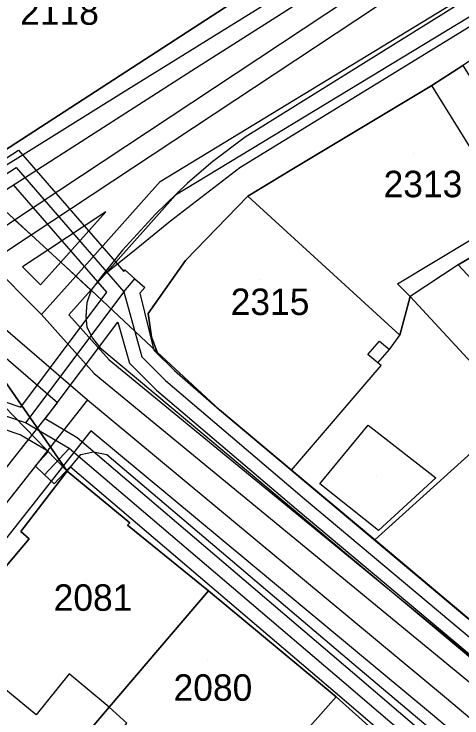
# Model space of a CAD drawing. Extents: x -263423 to -261326, y -1240067 to -1237864.
# Drawn here: x -262650.5 to -262616.7, y -1238951 to -1238897.9 of the extents above; entities that cross this region are included whole.
import ezdxf

# ---------------------------------------------------------------- set-up
doc = ezdxf.new("R2010")
doc.units = 0
for name, color, linetype in [('body_kn', 7, 'Continuous'), ('kladpar_druhypozemkov', 7, 'Continuous'), ('kladpar_hranice', 7, 'Continuous'), ('kladpar_parcelnecisla', 7, 'Continuous'), ('kladpar_plochy', 7, 'Continuous'), ('tarchy_linie', 7, 'Continuous'), ('zappar_hrandruhpozemk', 7, 'Continuous')]:
    doc.layers.add(name, color=color, linetype=linetype)

msp = doc.modelspace()

# ---------------------------------------------------------------- linework, layer by layer
at = {"layer": 'body_kn'}
for p, q in [((-262637.12, -1238902.11), (-262637.12, -1238902.11)), ((-262642.01, -1238903.6), (-262642.01, -1238903.6)), ((-262618.99, -1238903.25), (-262618.99, -1238903.25)), ((-262633.09, -1238907.16), (-262633.09, -1238907.16)), ((-262650.2, -1238908.13), (-262650.2, -1238908.13)), ((-262650.39, -1238909.44), (-262650.39, -1238909.44)), ((-262635.52, -1238908.99), (-262635.52, -1238908.99)), ((-262633.49, -1238909.45), (-262633.49, -1238909.45)), ((-262629.56, -1238909.6), (-262629.56, -1238909.6)), ((-262639.5, -1238910.5), (-262639.5, -1238910.5)), ((-262637.43, -1238910.63), (-262637.43, -1238910.63)), ((-262638.34, -1238911.53), (-262638.34, -1238911.53)), ((-262632.87, -1238911.62), (-262632.87, -1238911.62)), ((-262632.87, -1238911.62), (-262632.87, -1238911.62)), ((-262643.62, -1238912.79), (-262643.62, -1238912.79)), ((-262639.86, -1238912.97), (-262639.86, -1238912.97)), ((-262650.5, -1238913.39), (-262650.5, -1238913.39)), ((-262650.5, -1238913.39), (-262650.5, -1238913.39)), ((-262638.72, -1238913.48), (-262638.72, -1238913.48)), ((-262649.25, -1238914.54), (-262649.25, -1238914.54)), ((-262649.25, -1238914.54), (-262649.25, -1238914.54)), ((-262648, -1238915.69), (-262648, -1238915.69)), ((-262642.35, -1238915.69), (-262642.35, -1238915.69)), ((-262641.59, -1238915.82), (-262641.59, -1238915.82)), ((-262647.02, -1238916.6), (-262647.02, -1238916.6)), ((-262637.6, -1238916.48), (-262637.6, -1238916.48)), ((-262616.99, -1238916.81), (-262616.99, -1238916.81)), ((-262616.99, -1238916.81), (-262616.99, -1238916.81)), ((-262649.91, -1238916.95), (-262649.91, -1238916.95)), ((-262642.26, -1238917.29), (-262642.26, -1238917.29)), ((-262642.16, -1238917.18), (-262642.16, -1238917.18)), ((-262645.88, -1238917.65), (-262645.88, -1238917.65)), ((-262645.88, -1238917.65), (-262645.88, -1238917.65)), ((-262643.95, -1238917.71), (-262643.95, -1238917.71)), ((-262643.95, -1238917.71), (-262643.95, -1238917.71)), ((-262641.42, -1238917.85), (-262641.42, -1238917.85)), ((-262648.55, -1238918.31), (-262648.55, -1238918.31)), ((-262640.67, -1238918.51), (-262640.67, -1238918.51)), ((-262621.56, -1238918.24), (-262621.56, -1238918.24)), ((-262644.74, -1238918.7), (-262644.74, -1238918.7)), ((-262644.72, -1238918.72), (-262644.72, -1238918.72)), ((-262644.72, -1238918.72), (-262644.72, -1238918.72)), ((-262643.53, -1238918.87), (-262643.53, -1238918.87)), ((-262642.25, -1238918.83), (-262642.25, -1238918.83)), ((-262642.25, -1238918.83), (-262642.25, -1238918.83)), ((-262641.03, -1238918.94), (-262641.03, -1238918.94)), ((-262620.62, -1238919.2), (-262620.62, -1238919.2)), ((-262620.62, -1238919.2), (-262620.62, -1238919.2)), ((-262645.04, -1238919.67), (-262645.04, -1238919.67)), ((-262648.48, -1238920.56), (-262648.48, -1238920.56)), ((-262646.41, -1238920.57), (-262646.41, -1238920.57)), ((-262640.42, -1238920.47), (-262640.42, -1238920.47)), ((-262645.11, -1238920.69), (-262645.11, -1238920.69)), ((-262642.71, -1238921.12), (-262642.71, -1238921.12)), ((-262645.05, -1238921.52), (-262645.05, -1238921.52)), ((-262621.4, -1238922.12), (-262621.4, -1238922.12)), ((-262621.4, -1238922.12), (-262621.4, -1238922.12)), ((-262644.61, -1238922.35), (-262644.61, -1238922.35)), ((-262640.17, -1238922.25), (-262640.17, -1238922.25)), ((-262622.92, -1238922.56), (-262622.92, -1238922.56)), ((-262644.05, -1238923.05), (-262644.05, -1238923.05)), ((-262639.98, -1238923.24), (-262639.98, -1238923.24)), ((-262622.17, -1238923.2), (-262622.17, -1238923.2)), ((-262640.89, -1238923.74), (-262640.89, -1238923.74)), ((-262639.74, -1238923.4), (-262639.74, -1238923.4)), ((-262623.82, -1238923.57), (-262623.82, -1238923.57)), ((-262643.35, -1238923.97), (-262643.35, -1238923.97)), ((-262641.81, -1238924.24), (-262641.81, -1238924.24)), ((-262623.06, -1238924.21), (-262623.06, -1238924.21)), ((-262623.06, -1238924.21), (-262623.06, -1238924.21)), ((-262638.42, -1238924.79), (-262638.42, -1238924.79)), ((-262622.81, -1238924.4), (-262622.81, -1238924.4)), ((-262644.5, -1238925), (-262644.5, -1238925)), ((-262639.1, -1238925.53), (-262639.1, -1238925.53)), ((-262639.78, -1238926.26), (-262639.78, -1238926.26)), ((-262645, -1238927), (-262645, -1238927)), ((-262645, -1238927), (-262645, -1238927)), ((-262647.27, -1238927.22), (-262647.27, -1238927.22)), ((-262650.04, -1238927.56), (-262650.04, -1238927.56)), ((-262635.01, -1238927.76), (-262635.01, -1238927.76)), ((-262648.2, -1238928.44), (-262648.2, -1238928.44)), ((-262649.68, -1238928.74), (-262649.68, -1238928.74)), ((-262623.79, -1238928.91), (-262623.79, -1238928.91)), ((-262650.09, -1238929.65), (-262650.09, -1238929.65)), ((-262644.75, -1238929.35), (-262644.75, -1238929.35)), ((-262645.78, -1238929.86), (-262645.78, -1238929.86)), ((-262646.37, -1238930.68), (-262646.37, -1238930.68)), ((-262646.37, -1238930.68), (-262646.37, -1238930.68)), ((-262647.95, -1238930.91), (-262647.95, -1238930.91)), ((-262645.5, -1238931.12), (-262645.5, -1238931.12)), ((-262644.55, -1238930.93), (-262644.55, -1238930.93)), ((-262643.53, -1238931.13), (-262643.53, -1238931.13)), ((-262648.95, -1238931.98), (-262648.95, -1238931.98)), ((-262646.29, -1238932.06), (-262646.29, -1238932.06)), ((-262629.59, -1238932.31), (-262629.59, -1238932.31)), ((-262629.59, -1238932.31), (-262629.59, -1238932.31)), ((-262648.23, -1238932.66), (-262648.23, -1238932.66)), ((-262646.52, -1238932.38), (-262646.52, -1238932.38)), ((-262646.52, -1238932.38), (-262646.52, -1238932.38)), ((-262647.5, -1238933.34), (-262647.5, -1238933.34)), ((-262627.44, -1238933.34), (-262627.44, -1238933.34)), ((-262627.44, -1238933.34), (-262627.44, -1238933.34)), ((-262618.68, -1238932.89), (-262618.68, -1238932.89)), ((-262627.95, -1238933.7), (-262627.95, -1238933.7)), ((-262628.6, -1238934.47), (-262628.6, -1238934.47)), ((-262629.24, -1238935.23), (-262629.24, -1238935.23)), ((-262641.98, -1238936.48), (-262641.98, -1238936.48)), ((-262641.79, -1238936.29), (-262641.79, -1238936.29)), ((-262641.79, -1238936.29), (-262641.79, -1238936.29)), ((-262650.04, -1238936.94), (-262650.04, -1238936.94)), ((-262623.02, -1238936.87), (-262623.02, -1238936.87)), ((-262649.41, -1238937.51), (-262649.41, -1238937.51)), ((-262623.28, -1238937.57), (-262623.28, -1238937.57)), ((-262635.86, -1238941.42), (-262635.86, -1238941.42)), ((-262624.87, -1238946.97), (-262624.87, -1238946.97)), ((-262646.37, -1238947.71), (-262646.37, -1238947.71)), ((-262624.97, -1238947.6), (-262624.97, -1238947.6)), ((-262625.62, -1238948.36), (-262625.62, -1238948.36)), ((-262626.27, -1238949.12), (-262626.27, -1238949.12)), ((-262626.21, -1238949.44), (-262626.21, -1238949.44)), ((-262626.21, -1238949.44), (-262626.21, -1238949.44)), ((-262617.88, -1238949.54), (-262617.88, -1238949.54)), ((-262643.35, -1238950.21), (-262643.35, -1238950.21)), ((-262643.35, -1238950.21), (-262643.35, -1238950.21)), ((-262648.87, -1238950.81), (-262648.87, -1238950.81)), ((-262618.93, -1238950.81), (-262618.93, -1238950.81))]:
    msp.add_line(p, q, dxfattribs=at)
at = {"layer": 'kladpar_druhypozemkov'}
for p, q in [((-262620.33, -1238908.39), (-262620.33, -1238908.39)), ((-262631.93, -1238917.89), (-262631.93, -1238917.89)), ((-262623.13, -1238932.79), (-262623.13, -1238932.79)), ((-262645.1, -1238940.64), (-262645.1, -1238940.64)), ((-262635.9, -1238946.64), (-262635.9, -1238946.64))]:
    msp.add_line(p, q, dxfattribs=at)
at = {"layer": 'kladpar_hranice'}
for p, q in [((-262632.87, -1238911.62), (-262621.4, -1238922.12)), ((-262621.4, -1238922.12), (-262632.87, -1238911.62)), ((-262621.4, -1238922.12), (-262620.62, -1238919.2))]:
    msp.add_line(p, q, dxfattribs=at)
for points in [[(-262654.17, -1238910.01), (-262633.28, -1238896.48), (-262622.89, -1238889.74), (-262620.85, -1238888.42), (-262611.17, -1238882.38), (-262609.9, -1238881.5), (-262607.78, -1238880.08), (-262607.24, -1238879.73), (-262600.42, -1238875.47), (-262595.45, -1238872.36), (-262595.16, -1238872.13), (-262593.39, -1238870.23), (-262593.14, -1238870.55), (-262589.13, -1238868.16), (-262589.25, -1238867.84), (-262581.61, -1238863.19), (-262579.7, -1238862.06), (-262569.19, -1238855.64), (-262558.49, -1238849.04)], [(-262618.84, -1238956.04), (-262626.21, -1238949.44), (-262635.86, -1238941.42), (-262641.98, -1238936.48), (-262641.79, -1238936.29), (-262646.52, -1238932.38), (-262653.24, -1238922.73), (-262657.15, -1238918.64), (-262662.18, -1238912.5), (-262665.96, -1238908.27), (-262670.18, -1238903.54), (-262675.65, -1238897.27), (-262686.55, -1238885.81), (-262694.54, -1238877.17), (-262700.27, -1238870.52), (-262707.14, -1238863.22), (-262719.67, -1238850.16)], [(-262540.89, -1238854.82), (-262541.72, -1238854.43), (-262557.89, -1238864.37), (-262574.14, -1238874.43), (-262590.25, -1238884.37), (-262605.99, -1238894.76), (-262616.63, -1238901.74), (-262618.99, -1238903.25), (-262629.56, -1238909.6), (-262632.87, -1238911.62), (-262637.6, -1238916.48), (-262640.42, -1238920.47), (-262640.17, -1238922.25), (-262639.74, -1238923.4), (-262644.72, -1238918.72), (-262652.22, -1238911.8)], [(-262646.42, -1238881.3), (-262643.88, -1238879.74), (-262641.31, -1238883.89), (-262640.05, -1238885.81), (-262633.28, -1238896.48), (-262654.17, -1238910.01), (-262665, -1238897.98), (-262668.02, -1238894.52), (-262652.31, -1238884.9), (-262646.42, -1238881.3)], [(-262632.87, -1238911.62), (-262629.56, -1238909.6), (-262618.99, -1238903.25), (-262616.63, -1238901.74)], [(-262616.63, -1238901.74), (-262612.99, -1238907.55), (-262611.92, -1238909.28), (-262610.42, -1238911.64), (-262612.9, -1238913.02), (-262612.34, -1238914.05), (-262616.99, -1238916.81), (-262609.37, -1238925), (-262612.56, -1238927.91), (-262620.62, -1238919.2), (-262621.4, -1238922.12)], [(-262654.17, -1238910.01), (-262653.35, -1238910.65), (-262652.22, -1238911.8), (-262644.72, -1238918.72), (-262639.74, -1238923.4), (-262635.01, -1238927.76), (-262629.59, -1238932.31), (-262623.28, -1238937.57), (-262609.03, -1238949.56), (-262607.13, -1238951.03), (-262599.19, -1238957.7)], [(-262620.62, -1238919.2), (-262612.56, -1238927.91), (-262612.85, -1238928.17), (-262623.28, -1238937.57), (-262629.59, -1238932.31), (-262635.01, -1238927.76), (-262639.74, -1238923.4), (-262640.17, -1238922.25), (-262640.42, -1238920.47), (-262637.6, -1238916.48), (-262632.87, -1238911.62)], [(-262604.52, -1238920.84), (-262608.54, -1238924.25), (-262609.37, -1238925), (-262616.99, -1238916.81), (-262612.34, -1238914.05), (-262612.9, -1238913.02), (-262610.42, -1238911.64), (-262604.52, -1238920.84)], [(-262653.24, -1238922.73), (-262646.52, -1238932.38), (-262653.7, -1238925.02)], [(-262678.49, -1238954.41), (-262672.82, -1238949.33), (-262669.07, -1238945.97), (-262670.13, -1238943.73), (-262654.65, -1238923.93), (-262653.7, -1238925.02), (-262646.52, -1238932.38)], [(-262612.56, -1238927.91), (-262609.37, -1238925), (-262608.54, -1238924.25), (-262608.12, -1238924.68), (-262610.63, -1238927.18), (-262609.33, -1238928.29), (-262608.94, -1238928.86), (-262609.03, -1238929.81), (-262609.62, -1238930.92), (-262600.58, -1238938.61), (-262600.42, -1238938.74), (-262599.43, -1238939.64), (-262601.72, -1238942.13), (-262604.24, -1238945.09), (-262609.03, -1238949.56), (-262623.28, -1238937.57), (-262612.85, -1238928.17), (-262612.56, -1238927.91)], [(-262646.52, -1238932.38), (-262650.04, -1238936.94), (-262649.41, -1238937.51), (-262654.91, -1238944.03), (-262658.49, -1238948.33), (-262667.57, -1238959.46)], [(-262641.79, -1238936.29), (-262641.98, -1238936.48), (-262635.86, -1238941.42), (-262643.35, -1238950.21), (-262648.78, -1238956.6), (-262658.49, -1238948.33), (-262654.91, -1238944.03), (-262649.41, -1238937.51), (-262650.04, -1238936.94), (-262646.52, -1238932.38), (-262641.79, -1238936.29)], [(-262626.21, -1238949.44), (-262631.97, -1238955.95), (-262635.87, -1238960.5), (-262639.32, -1238964.36), (-262641.53, -1238962.56), (-262648.78, -1238956.6), (-262643.35, -1238950.21), (-262635.86, -1238941.42), (-262626.21, -1238949.44)], [(-262626.21, -1238949.44), (-262618.84, -1238956.04), (-262617.07, -1238957.39), (-262624.87, -1238966.81), (-262627.11, -1238969.47), (-262630.37, -1238973.26), (-262639.32, -1238964.36), (-262635.87, -1238960.5), (-262631.97, -1238955.95), (-262626.21, -1238949.44)]]:
    msp.add_lwpolyline(points, dxfattribs=at)
at = {"layer": 'kladpar_plochy'}
for points in [[(-262725.81, -1238830.28), (-262713.73, -1238844.16), (-262699.62, -1238859.27), (-262697.11, -1238862.27), (-262686.91, -1238873.41), (-262684.58, -1238875.9), (-262683.36, -1238877.2), (-262676.64, -1238884.42), (-262675.32, -1238886.02), (-262672.23, -1238889.73), (-262668.02, -1238894.52), (-262665, -1238897.98), (-262654.17, -1238910.01), (-262653.35, -1238910.65), (-262652.22, -1238911.8), (-262644.72, -1238918.72), (-262639.74, -1238923.4), (-262635.01, -1238927.76), (-262629.59, -1238932.31), (-262623.28, -1238937.57), (-262609.03, -1238949.56), (-262607.13, -1238951.03), (-262599.19, -1238957.7)], [(-262654.17, -1238910.01), (-262633.28, -1238896.48), (-262622.89, -1238889.74), (-262620.85, -1238888.42), (-262611.17, -1238882.38), (-262609.9, -1238881.5), (-262607.78, -1238880.08), (-262607.24, -1238879.73), (-262600.42, -1238875.47), (-262595.45, -1238872.36), (-262595.16, -1238872.13), (-262593.39, -1238870.23), (-262593.14, -1238870.55), (-262589.13, -1238868.16), (-262589.25, -1238867.84), (-262581.61, -1238863.19), (-262579.7, -1238862.06), (-262569.19, -1238855.64), (-262558.49, -1238849.04)], [(-262618.84, -1238956.04), (-262626.21, -1238949.44), (-262635.86, -1238941.42), (-262641.98, -1238936.48), (-262641.79, -1238936.29), (-262646.52, -1238932.38), (-262653.24, -1238922.73), (-262657.15, -1238918.64), (-262662.18, -1238912.5), (-262665.96, -1238908.27), (-262670.18, -1238903.54), (-262675.65, -1238897.27), (-262686.55, -1238885.81), (-262694.54, -1238877.17), (-262700.27, -1238870.52), (-262707.14, -1238863.22), (-262719.67, -1238850.16)], [(-262540.89, -1238854.82), (-262541.72, -1238854.43), (-262557.89, -1238864.37), (-262574.14, -1238874.43), (-262590.25, -1238884.37), (-262605.99, -1238894.76), (-262616.63, -1238901.74), (-262618.99, -1238903.25), (-262629.56, -1238909.6), (-262632.87, -1238911.62), (-262637.6, -1238916.48), (-262640.42, -1238920.47), (-262640.17, -1238922.25), (-262639.74, -1238923.4), (-262644.72, -1238918.72), (-262652.22, -1238911.8)], [(-262653.24, -1238922.73), (-262646.52, -1238932.38), (-262653.7, -1238925.02)], [(-262678.49, -1238954.41), (-262672.82, -1238949.33), (-262669.07, -1238945.97), (-262670.13, -1238943.73), (-262654.65, -1238923.93), (-262653.7, -1238925.02), (-262646.52, -1238932.38), (-262650.04, -1238936.94), (-262649.41, -1238937.51), (-262654.91, -1238944.03), (-262658.49, -1238948.33), (-262667.57, -1238959.46)]]:
    msp.add_lwpolyline(points, dxfattribs=at)
for points in [[(-262646.42, -1238881.3), (-262643.88, -1238879.74), (-262641.31, -1238883.89), (-262640.05, -1238885.81), (-262633.28, -1238896.48), (-262654.17, -1238910.01), (-262665, -1238897.98), (-262668.02, -1238894.52), (-262652.31, -1238884.9)], [(-262616.63, -1238901.74), (-262612.99, -1238907.55), (-262611.92, -1238909.28), (-262610.42, -1238911.64), (-262612.9, -1238913.02), (-262612.34, -1238914.05), (-262616.99, -1238916.81), (-262609.37, -1238925), (-262612.56, -1238927.91), (-262620.62, -1238919.2), (-262621.4, -1238922.12), (-262632.87, -1238911.62), (-262629.56, -1238909.6), (-262618.99, -1238903.25)], [(-262620.62, -1238919.2), (-262612.56, -1238927.91), (-262612.85, -1238928.17), (-262623.28, -1238937.57), (-262629.59, -1238932.31), (-262635.01, -1238927.76), (-262639.74, -1238923.4), (-262640.17, -1238922.25), (-262640.42, -1238920.47), (-262637.6, -1238916.48), (-262632.87, -1238911.62), (-262621.4, -1238922.12)], [(-262604.52, -1238920.84), (-262608.54, -1238924.25), (-262609.37, -1238925), (-262616.99, -1238916.81), (-262612.34, -1238914.05), (-262612.9, -1238913.02), (-262610.42, -1238911.64)], [(-262612.56, -1238927.91), (-262609.37, -1238925), (-262608.54, -1238924.25), (-262608.12, -1238924.68), (-262610.63, -1238927.18), (-262609.33, -1238928.29), (-262608.94, -1238928.86), (-262609.03, -1238929.81), (-262609.62, -1238930.92), (-262600.58, -1238938.61), (-262600.42, -1238938.74), (-262599.43, -1238939.64), (-262601.72, -1238942.13), (-262604.24, -1238945.09), (-262609.03, -1238949.56), (-262623.28, -1238937.57), (-262612.85, -1238928.17)], [(-262641.79, -1238936.29), (-262641.98, -1238936.48), (-262635.86, -1238941.42), (-262643.35, -1238950.21), (-262648.78, -1238956.6), (-262658.49, -1238948.33), (-262654.91, -1238944.03), (-262649.41, -1238937.51), (-262650.04, -1238936.94), (-262646.52, -1238932.38)], [(-262626.21, -1238949.44), (-262631.97, -1238955.95), (-262635.87, -1238960.5), (-262639.32, -1238964.36), (-262641.53, -1238962.56), (-262648.78, -1238956.6), (-262643.35, -1238950.21), (-262635.86, -1238941.42)], [(-262626.21, -1238949.44), (-262618.84, -1238956.04), (-262617.07, -1238957.39), (-262624.87, -1238966.81), (-262627.11, -1238969.47), (-262630.37, -1238973.26), (-262639.32, -1238964.36), (-262635.87, -1238960.5), (-262631.97, -1238955.95)]]:
    msp.add_lwpolyline(points, close=True, dxfattribs=at)
at = {"layer": 'tarchy_linie'}
for p, q in [((-262655.04, -1238918.37), (-262649.25, -1238914.54)), ((-262645.88, -1238917.65), (-262648.48, -1238920.56)), ((-262642.25, -1238918.83), (-262649.68, -1238928.74)), ((-262645, -1238927), (-262661.65, -1238948.13))]:
    msp.add_line(p, q, dxfattribs=at)
for points in [[(-262772.03, -1238772.8), (-262755.59, -1238806.88), (-262723.73, -1238840.23), (-262691.13, -1238874.43), (-262655.04, -1238918.37), (-262645, -1238927), (-262617.88, -1238949.54), (-262580.53, -1238981.01), (-262543.12, -1239012.67), (-262515.94, -1239037.69)], [(-262645.88, -1238917.65), (-262639.5, -1238910.5), (-262599.89, -1238886.38), (-262517.28, -1238835.52), (-262517.95, -1238834.38), (-262454.37, -1238814.63), (-262353.71, -1238786.28)], [(-262771.2, -1238787.36), (-262757.05, -1238801.48), (-262709.5, -1238852), (-262708.75, -1238858), (-262703.43, -1238863.18), (-262664.5, -1238908), (-262656.5, -1238912.5), (-262648.48, -1238920.56), (-262644.5, -1238925), (-262616.29, -1238948.2), (-262540.89, -1239012.39), (-262511.94, -1239035.93)], [(-262353.29, -1238787.77), (-262453.93, -1238816.12), (-262515.63, -1238835.28), (-262514.94, -1238836.48), (-262513.3, -1238838.4), (-262514.66, -1238839.19), (-262515.43, -1238839.63), (-262516.99, -1238840.53), (-262519.49, -1238838.7), (-262599.08, -1238887.7), (-262638.34, -1238911.53), (-262644.74, -1238918.7), (-262645.88, -1238917.65), (-262647.02, -1238916.6), (-262643.62, -1238912.79), (-262648, -1238915.69), (-262649.25, -1238914.54), (-262650.5, -1238913.39)], [(-262757.76, -1238798.58), (-262708.37, -1238850.94), (-262707.75, -1238854.6), (-262689.94, -1238873.29), (-262661.38, -1238908.05), (-262655.74, -1238911.15), (-262652.3, -1238914.58), (-262650.5, -1238913.39), (-262649.25, -1238914.54), (-262648, -1238915.69), (-262649.91, -1238916.95), (-262648.55, -1238918.31), (-262647.02, -1238916.6), (-262645.88, -1238917.65), (-262644.74, -1238918.7), (-262646.41, -1238920.57), (-262643.35, -1238923.97), (-262615.31, -1238947.01), (-262539.89, -1239011.22)], [(-262650.5, -1238913.39), (-262610.25, -1238886.73), (-262597.77, -1238878.3), (-262564.86, -1238856.26), (-262524.18, -1238833.8), (-262525.58, -1238828.54), (-262525.3, -1238828.34), (-262524.14, -1238827.56), (-262521.42, -1238825.74), (-262520.1, -1238824.85), (-262517.04, -1238832.48), (-262482.92, -1238821.87), (-262508.32, -1238829.32), (-262509.25, -1238826.15), (-262467.25, -1238813.85), (-262427.45, -1238802.46)], [(-262649.25, -1238914.54), (-262609.34, -1238888.11), (-262596.85, -1238879.67), (-262563.94, -1238857.63), (-262522.25, -1238834.62)], [(-262581.59, -1238982.27), (-262618.93, -1238950.81), (-262644.75, -1238929.35), (-262661.38, -1238950.45), (-262663.97, -1238948.4), (-262647.27, -1238927.22), (-262656.32, -1238919.42), (-262664.13, -1238909.9), (-262664.89, -1238909.46), (-262665.96, -1238908.27), (-262670.18, -1238903.54), (-262675.65, -1238897.27), (-262678.19, -1238894.6), (-262704.51, -1238864.29), (-262710.29, -1238858.19), (-262710.39, -1238856.61), (-262724.92, -1238841.37)], [(-262705.04, -1238853.49), (-262705.33, -1238854.65), (-262697.87, -1238862.98), (-262686.65, -1238875.22), (-262677.41, -1238885.13), (-262673.16, -1238890.25), (-262665.76, -1238898.68), (-262654.74, -1238911.01), (-262653.08, -1238911.18), (-262650.39, -1238909.44), (-262642.25, -1238918.83), (-262641.42, -1238917.85)], [(-262653.33, -1238910.15), (-262650.2, -1238908.13), (-262642.26, -1238917.29), (-262642.16, -1238917.18), (-262641.42, -1238917.85), (-262640.67, -1238918.51), (-262641.03, -1238918.94), (-262639.98, -1238923.24), (-262638.42, -1238924.79), (-262635.01, -1238927.76), (-262627.95, -1238933.7), (-262607.7, -1238950.7), (-262566.32, -1238985.85)], [(-262659.31, -1238924.4), (-262650.04, -1238927.56), (-262643.53, -1238918.87), (-262650.58, -1238910.75)], [(-262646.37, -1238930.68), (-262649.68, -1238928.74), (-262659.86, -1238925.28), (-262667.61, -1238917.47), (-262668.99, -1238916.18)], [(-262642.25, -1238918.83), (-262640.89, -1238923.74), (-262639.1, -1238925.53), (-262628.6, -1238934.47), (-262608.34, -1238951.46), (-262566.97, -1238986.61), (-262550.65, -1239000.7), (-262555.93, -1239007.83)], [(-262552.01, -1239000.85), (-262556.1, -1239006.38), (-262568.43, -1238996.04), (-262587.93, -1238978.88), (-262602.6, -1238966.57), (-262614.71, -1238956.38), (-262624.97, -1238947.6), (-262645.78, -1238929.86), (-262648.2, -1238928.44), (-262642.71, -1238921.12), (-262641.81, -1238924.24), (-262639.78, -1238926.26), (-262629.24, -1238935.23), (-262608.99, -1238952.22), (-262567.62, -1238987.37), (-262552.01, -1239000.85)], [(-262616.78, -1238957.24), (-262626.27, -1238949.12), (-262646.29, -1238932.06), (-262647.5, -1238933.34), (-262648.23, -1238932.66), (-262648.95, -1238931.98), (-262647.95, -1238930.91), (-262650.09, -1238929.65), (-262660.4, -1238926.15)], [(-262615.33, -1238957.18), (-262625.62, -1238948.36), (-262646.37, -1238930.68), (-262648.23, -1238932.66)]]:
    msp.add_lwpolyline(points, dxfattribs=at)
at = {"layer": 'zappar_hrandruhpozemk'}
for p, q in [((-262622.14, -1238891.27), (-262642.01, -1238903.6)), ((-262637.12, -1238902.11), (-262620.88, -1238891.79)), ((-262652.22, -1238911.8), (-262637.12, -1238902.11)), ((-262642.01, -1238903.6), (-262653.35, -1238910.65)), ((-262616.99, -1238916.81), (-262620.62, -1238919.2)), ((-262620.62, -1238919.2), (-262621.56, -1238918.24)), ((-262623.82, -1238923.57), (-262622.92, -1238922.56)), ((-262622.92, -1238922.56), (-262622.17, -1238923.2)), ((-262623.06, -1238924.21), (-262623.82, -1238923.57)), ((-262629.59, -1238932.31), (-262622.81, -1238924.4)), ((-262627.44, -1238933.34), (-262623.79, -1238928.91)), ((-262623.79, -1238928.91), (-262618.68, -1238932.89)), ((-262648.87, -1238950.81), (-262651.77, -1238948.44))]:
    msp.add_line(p, q, dxfattribs=at)
for points in [[(-262643.95, -1238917.71), (-262641.59, -1238915.82), (-262638.72, -1238913.48), (-262633.49, -1238909.45), (-262614.32, -1238897.69), (-262587.12, -1238880.83)], [(-262606.47, -1238890.55), (-262633.09, -1238907.16), (-262635.52, -1238908.99), (-262637.43, -1238910.63), (-262639.86, -1238912.97), (-262642.35, -1238915.69), (-262643.95, -1238917.71), (-262644.72, -1238918.72)], [(-262621.56, -1238918.24), (-262612.9, -1238913.02), (-262618.99, -1238903.25)], [(-262644.72, -1238918.72), (-262645.04, -1238919.67), (-262645.11, -1238920.69), (-262645.05, -1238921.52), (-262644.61, -1238922.35), (-262644.05, -1238923.05), (-262610.18, -1238951.39), (-262599.08, -1238960.75)], [(-262622.81, -1238924.4), (-262623.06, -1238924.21), (-262622.17, -1238923.2), (-262621.4, -1238922.12)], [(-262646.52, -1238932.38), (-262645.5, -1238931.12), (-262644.55, -1238930.93), (-262643.53, -1238931.13), (-262624.87, -1238946.97), (-262604.05, -1238964.53)], [(-262618.68, -1238932.89), (-262623.02, -1238936.87), (-262627.44, -1238933.34)], [(-262643.35, -1238950.21), (-262646.37, -1238947.71), (-262648.87, -1238950.81)], [(-262642.87, -1238955.24), (-262641.15, -1238953.22), (-262642.53, -1238952.06), (-262642.02, -1238951.43), (-262643.35, -1238950.21)]]:
    msp.add_lwpolyline(points, dxfattribs=at)

# ---------------------------------------------------------------- texts
at = {"layer": 'kladpar_parcelnecisla'}
for s, p in [('2118', (-262650.081, -1238898.66)), ('2313', (-262622.622, -1238911.69)), ('2315', (-262634.175, -1238920.59)), ('2081', (-262647.55, -1238942.94)), ('2080', (-262638.491, -1238949.74))]:
    msp.add_text(s, height=2, dxfattribs=at).set_placement(p)

doc.saveas('drawing.dxf')
